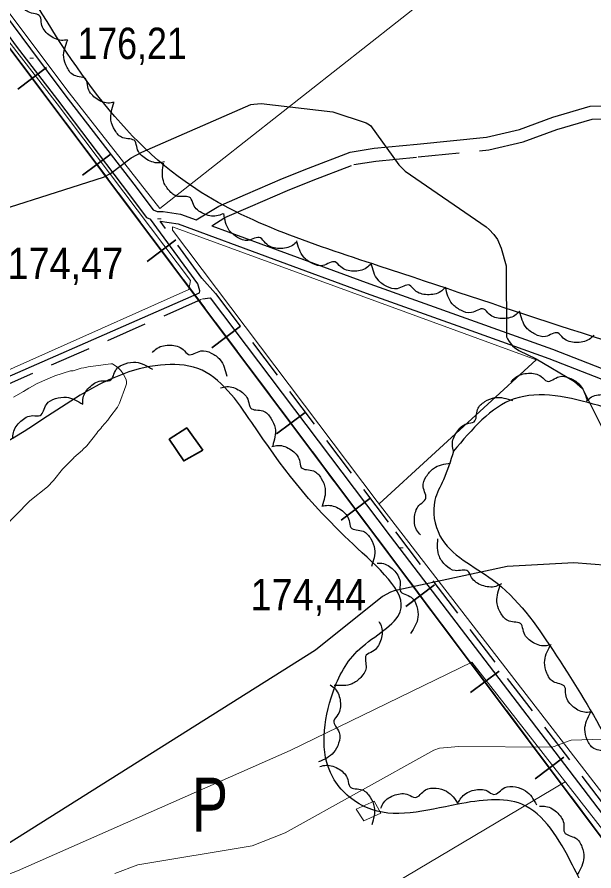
# Model space of a CAD drawing. Extents: x 480269 to 484877, y 4383588 to 4386804.
# Drawn here: x 482259.6 to 482420.2, y 4385535.4 to 4385773.1 of the extents above; entities that cross this region are included whole.
import ezdxf
from ezdxf.enums import TextEntityAlignment as Align

# ---------------------------------------------------------------- set-up
doc = ezdxf.new("R2010")
doc.units = 0
doc.header["$LTSCALE"] = 3.8
doc.linetypes.add('MEDIUM_DASHED', pattern=[4.5, 3, -1.5])
for name, color, linetype, lineweight in [('27', 7, 'Continuous', 25), ('34', 7, 'Continuous', 35), ('38', 7, 'Continuous', 25), ('47', 7, 'Continuous', 35), ('51', 7, 'Continuous', 13), ('7', 7, 'Continuous', 13), ('8', 7, 'Continuous', 25), ('9', 7, 'Continuous', 13)]:
    doc.layers.add(name, color=color, linetype=linetype, lineweight=lineweight)
doc.layers.add('31', color=7, linetype='Continuous')

msp = doc.modelspace()

# ---------------------------------------------------------------- linework, layer by layer
at = {"layer": '27'}
for points in [[(482928.34, 4385924.89), (482922.57, 4385923.15), (482885.78, 4385895.73), (482830.19, 4385870.67), (482783.99, 4385846.38), (482748.76, 4385821.32), (482700.22, 4385785.28), (482658.72, 4385739.07), (482615.66, 4385695.2), (482579.64, 4385663.09), (482560.07, 4385645.07), (482539.71, 4385649.77), (482459.85, 4385672.49), (482360.42, 4385703.82), (482306.4, 4385727.32), (482257.85, 4385789.2), (482191.3, 4385880.85), (482166.25, 4385912.96), (482169.38, 4385923.15), (482197.57, 4385932.55), (482218.71, 4385942.73), (482235.93, 4385961.53), (482260.99, 4385957.61), (482288.39, 4385973.28), (482296.22, 4385991.3), (482306.4, 4385999.91), (482324.4, 4386001.48), (482354.16, 4385995.21), (482372.16, 4385973.28), (482387.82, 4385970.15), (482414.44, 4385988.16), (482434.02, 4385990.51), (482466.12, 4385956.05), (482473.95, 4385954.08)], [(482273.72, 4385766.79), (482271.96, 4385766.64), (482268.49, 4385768.18), (482266.44, 4385771.26), (482266.08, 4385773.28), (482262.76, 4385774.55), (482260.8, 4385776.8), (482259.95, 4385779.7), (482261.19, 4385784.51)], [(482286.68, 4385749.39), (482284.91, 4385749.2), (482281.41, 4385750.66), (482279.3, 4385753.69), (482278.9, 4385755.7), (482275.55, 4385756.91), (482273.54, 4385759.11), (482272.62, 4385762), (482273.76, 4385766.82)], [(482300.71, 4385732.84), (482298.97, 4385732.53), (482295.37, 4385733.73), (482293.05, 4385736.6), (482292.49, 4385738.57), (482289.07, 4385739.53), (482286.9, 4385741.59), (482285.78, 4385744.39), (482286.56, 4385749.29)], [(482316.87, 4385718.36), (482315.19, 4385717.78), (482311.45, 4385718.43), (482308.72, 4385720.91), (482307.87, 4385722.78), (482304.34, 4385723.21), (482301.89, 4385724.91), (482300.36, 4385727.52), (482300.39, 4385732.48)], [(482337.31, 4385710.42), (482335.91, 4385709.34), (482332.16, 4385708.74), (482328.77, 4385710.2), (482327.37, 4385711.7), (482323.89, 4385710.96), (482321.02, 4385711.78), (482318.72, 4385713.75), (482317.15, 4385718.46)], [(482358.21, 4385704.5), (482356.9, 4385703.3), (482353.22, 4385702.4), (482349.72, 4385703.59), (482348.2, 4385704.97), (482344.79, 4385703.95), (482341.86, 4385704.54), (482339.42, 4385706.31), (482337.47, 4385710.88)], [(482378.88, 4385697.88), (482377.55, 4385696.7), (482373.85, 4385695.85), (482370.37, 4385697.08), (482368.87, 4385698.48), (482365.45, 4385697.51), (482362.53, 4385698.14), (482360.11, 4385699.95), (482358.22, 4385704.54)], [(482399.53, 4385691.22), (482398.2, 4385690.04), (482394.51, 4385689.2), (482391.03, 4385690.43), (482389.52, 4385691.83), (482386.1, 4385690.86), (482383.18, 4385691.49), (482380.76, 4385693.3), (482378.88, 4385697.89)], [(482134.14, 4385639.56), (482145.42, 4385616.05), (482167.98, 4385611.34), (482199.94, 4385629.21), (482256.34, 4385654.6), (482299.58, 4385676.23), (482309.92, 4385675.29), (482324.96, 4385660.25), (482353.16, 4385626.39), (482366.32, 4385607.58), (482355.04, 4385597.24), (482347.52, 4385585.01), (482347.52, 4385561.5), (482356.92, 4385553.04), (482382.29, 4385553.98), (482400.15, 4385553.98), (482414.25, 4385537.05), (482418.01, 4385522), (482407.67, 4385512.6), (482383.23, 4385513.54), (482370.08, 4385507.9), (482358.8, 4385494.73), (482359.74, 4385477.8), (482342.82, 4385454.29), (482257.28, 4385376.24), (482191.48, 4385317.93), (482156.7, 4385290.66), (482136.02, 4385273.73), (482119.1, 4385272.79), (482113.46, 4385285.02), (482126.62, 4385312.29), (482143.54, 4385346.14), (482160.46, 4385378.12), (482156.7, 4385395.99), (482134.14, 4385407.27), (482113.46, 4385416.68), (482093.72, 4385412.91), (482087.14, 4385401.63), (482072.1, 4385398.81), (482050.48, 4385407.27), (482035.44, 4385408.21), (482021.34, 4385395.05), (482005.36, 4385398.81), (482011, 4385429.84), (482001.6, 4385476.86), (481971.52, 4385519.18), (481936.74, 4385563.38), (481930.16, 4385579.37), (481941.44, 4385597.24), (481940.5, 4385616.99), (481916.06, 4385648.96), (481908.54, 4385674.35), (481928.28, 4385695.98), (481936.74, 4385694.1), (481957.42, 4385664.01), (481967.76, 4385648.02), (481979.04, 4385640.5), (481992.2, 4385648.02), (482008.18, 4385667.77), (482022.28, 4385668.71), (482035.44, 4385653.66), (482062.7, 4385651.78), (482096.54, 4385655.54), (482120.04, 4385653.66), (482134.14, 4385639.56)], [(482420.19, 4385684.57), (482418.86, 4385683.39), (482415.16, 4385682.54), (482411.68, 4385683.78), (482410.18, 4385685.18), (482406.76, 4385684.21), (482403.84, 4385684.84), (482401.42, 4385686.64), (482399.53, 4385691.23)], [(482297.34, 4385679.76), (482298.66, 4385680.94), (482302.36, 4385681.81), (482305.84, 4385680.59), (482307.35, 4385679.2), (482310.77, 4385680.19), (482313.69, 4385679.58), (482316.12, 4385677.78), (482318.03, 4385673.2)], [(482277.9, 4385665.35), (482278.02, 4385667.12), (482280.06, 4385670.32), (482283.41, 4385671.88), (482285.46, 4385671.93), (482287.23, 4385675.02), (482289.75, 4385676.62), (482292.74, 4385677.03), (482297.3, 4385675.08)], [(482397.14, 4385671.51), (482398.36, 4385672.8), (482401.97, 4385673.96), (482405.54, 4385673.03), (482407.16, 4385671.76), (482410.48, 4385673.02), (482413.45, 4385672.65), (482416.01, 4385671.05), (482418.28, 4385666.64)], [(482316.26, 4385669.9), (482318, 4385670.25), (482321.62, 4385669.13), (482324.01, 4385666.32), (482324.61, 4385664.35), (482328.06, 4385663.47), (482330.27, 4385661.47), (482331.46, 4385658.69), (482330.79, 4385653.77)], [(482381.12, 4385652.25), (482398.04, 4385666.83), (482421.54, 4385664.95), (482470.42, 4385645.67), (482521.18, 4385626.39), (482531.05, 4385619.34), (482507.55, 4385602.41), (482488.28, 4385579.37), (482459.61, 4385560.09), (482447.39, 4385545.52), (482435.64, 4385553.51), (482423.42, 4385572.79), (482408.85, 4385596.77), (482391.93, 4385616.52), (482377.36, 4385628.74), (482375.95, 4385638.62), (482378.3, 4385644.26), (482381.12, 4385652.25)], [(482258.48, 4385655.67), (482258.61, 4385657.44), (482260.66, 4385660.63), (482264.01, 4385662.18), (482266.06, 4385662.23), (482267.83, 4385665.31), (482270.35, 4385666.91), (482273.35, 4385667.31), (482277.91, 4385665.34)], [(482381.12, 4385652.25), (482380.8, 4385654), (482382.01, 4385657.59), (482384.87, 4385659.92), (482386.85, 4385660.47), (482387.81, 4385663.9), (482389.86, 4385666.07), (482392.67, 4385667.19), (482397.57, 4385666.41)], [(482418.18, 4385666.28), (482419.58, 4385667.37), (482423.33, 4385667.98), (482426.72, 4385666.52), (482428.13, 4385665.02), (482431.6, 4385665.77), (482434.48, 4385664.96), (482436.78, 4385663), (482438.36, 4385658.29)], [(482330.58, 4385653.59), (482332.33, 4385653.89), (482335.91, 4385652.65), (482338.21, 4385649.76), (482338.74, 4385647.77), (482342.15, 4385646.78), (482344.3, 4385644.71), (482345.39, 4385641.89), (482344.56, 4385637)], [(482371.91, 4385628.96), (482370.85, 4385630.38), (482370.31, 4385634.13), (482371.84, 4385637.5), (482373.36, 4385638.88), (482372.68, 4385642.37), (482373.55, 4385645.22), (482375.56, 4385647.48), (482380.29, 4385648.98)], [(482344.49, 4385636.94), (482346.24, 4385637.21), (482349.81, 4385635.93), (482352.07, 4385633.01), (482352.58, 4385631.02), (482355.98, 4385629.98), (482358.1, 4385627.88), (482359.16, 4385625.05), (482358.26, 4385620.17)], [(482394.49, 4385615.36), (482392.87, 4385614.63), (482389.09, 4385614.92), (482386.14, 4385617.14), (482385.12, 4385618.92), (482381.57, 4385619.02), (482378.97, 4385620.48), (482377.19, 4385622.93), (482376.76, 4385627.87)], [(482359.85, 4385621.13), (482361.62, 4385620.98), (482364.77, 4385618.87), (482366.26, 4385615.49), (482366.28, 4385613.44), (482369.33, 4385611.62), (482370.88, 4385609.07), (482371.23, 4385606.06), (482369.19, 4385601.54)], [(482408.29, 4385598.38), (482406.55, 4385598.05), (482402.94, 4385599.22), (482400.59, 4385602.06), (482400.02, 4385604.04), (482396.58, 4385604.96), (482394.4, 4385607), (482393.25, 4385609.79), (482393.99, 4385614.7)], [(482360.35, 4385604.87), (482361.09, 4385603.26), (482360.82, 4385599.47), (482358.62, 4385596.51), (482356.85, 4385595.48), (482356.77, 4385591.92), (482355.32, 4385589.31), (482352.89, 4385587.53), (482347.95, 4385587.06)], [(482419.33, 4385579.63), (482417.56, 4385579.6), (482414.2, 4385581.37), (482412.37, 4385584.57), (482412.14, 4385586.62), (482408.92, 4385588.11), (482407.11, 4385590.49), (482406.46, 4385593.44), (482408.02, 4385598.15)], [(482346.83, 4385587.21), (482348.2, 4385586.08), (482349.62, 4385582.57), (482348.95, 4385578.94), (482347.81, 4385577.23), (482349.31, 4385574), (482349.15, 4385571.02), (482347.75, 4385568.35), (482343.51, 4385565.76)], [(482430.67, 4385561.13), (482428.9, 4385561.09), (482425.53, 4385562.83), (482423.67, 4385566.02), (482423.43, 4385568.06), (482420.19, 4385569.53), (482418.37, 4385571.9), (482417.69, 4385574.84), (482419.22, 4385579.56)], [(482343.96, 4385564.52), (482345.7, 4385564.86), (482349.32, 4385563.71), (482351.68, 4385560.88), (482352.27, 4385558.91), (482355.71, 4385558.01), (482357.9, 4385555.98), (482359.07, 4385553.19), (482358.36, 4385548.29)], [(482360.89, 4385552.9), (482361.71, 4385554.48), (482364.87, 4385556.58), (482368.56, 4385556.65), (482370.46, 4385555.88), (482373.32, 4385557.99), (482376.27, 4385558.44), (482379.17, 4385557.61), (482382.56, 4385553.98)], [(482382.56, 4385554.59), (482383.51, 4385556.09), (482386.84, 4385557.91), (482390.52, 4385557.68), (482392.35, 4385556.74), (482395.38, 4385558.61), (482398.36, 4385558.8), (482401.18, 4385557.73), (482404.25, 4385553.83)], [(482405.09, 4385553.44), (482406.87, 4385553.4), (482410.15, 4385551.5), (482411.85, 4385548.23), (482412, 4385546.18), (482415.16, 4385544.56), (482416.87, 4385542.11), (482417.41, 4385539.14), (482415.67, 4385534.49)]]:
    msp.add_spline(points, degree=3, dxfattribs=at)
at = {"layer": '34'}
for p, q in [((482259.87, 4385753.09), (482267.87, 4385759.08)), ((482260.87, 4385760.09), (482266.87, 4385752.08)), ((482269.87, 4385748.08), (482275.87, 4385740.08)), ((482278.87, 4385736.08), (482284.87, 4385728.08)), ((482277.87, 4385729.08), (482285.87, 4385735.08)), ((482287.87, 4385724.08), (482293.86, 4385716.08)), ((482296.86, 4385712.08), (482302.86, 4385704.08)), ((482295.86, 4385705.08), (482303.86, 4385711.08)), ((482305.86, 4385700.08), (482311.86, 4385692.08)), ((482314.86, 4385688.08), (482320.86, 4385680.07)), ((482313.86, 4385681.08), (482321.86, 4385687.07)), ((482323.86, 4385676.07), (482329.86, 4385668.07)), ((482332.85, 4385664.07), (482338.85, 4385656.07)), ((482331.85, 4385657.07), (482339.85, 4385663.07)), ((482341.85, 4385652.07), (482347.85, 4385644.07)), ((482349.85, 4385633.07), (482357.85, 4385639.07)), ((482350.85, 4385640.07), (482356.85, 4385632.07)), ((482359.85, 4385628.07), (482365.85, 4385620.07)), ((482367.84, 4385609.06), (482375.85, 4385615.06)), ((482368.85, 4385616.06), (482374.84, 4385608.06)), ((482377.84, 4385604.06), (482383.84, 4385596.06)), ((482385.84, 4385585.06), (482393.84, 4385591.06)), ((482386.84, 4385592.06), (482392.84, 4385584.06)), ((482395.84, 4385580.06), (482401.84, 4385572.06)), ((482403.83, 4385561.06), (482411.84, 4385567.06)), ((482404.84, 4385568.06), (482410.83, 4385560.06)), ((482413.83, 4385556.06), (482419.83, 4385548.05))]:
    msp.add_line(p, q, dxfattribs=at)
msp.add_lwpolyline([(481732.67, 4386453.74), (481770, 4386403), (482108, 4385964), (482722, 4385145)], dxfattribs=at)
at = {"layer": '38', "linetype": 'MEDIUM_DASHED'}
msp.add_line((482311.08, 4385700.45), (482299.47, 4385716.33), dxfattribs=at)
at = {"layer": '38'}
for points in [[(481964.71, 4386161.53), (481984.04, 4386137.62), (482003.54, 4386111.27), (482025.11, 4386083.66), (482045.74, 4386055.24), (482069.87, 4386023.53), (482092.3, 4385993.28), (482108.78, 4385971.62), (482137.33, 4385933.4), (482160.69, 4385901.12), (482191.72, 4385858.66), (482221.47, 4385819.56), (482242.16, 4385792.86), (482263.36, 4385764.29), (482272.97, 4385751.53), (482292.17, 4385726.65), (482297.56, 4385719.51), (482298.68, 4385719.01), (482300.35, 4385718.99), (482305.15, 4385718.26), (482309.51, 4385716.64)], [(482253.87, 4385772.44), (482259.37, 4385765.04), (482270.86, 4385750.05), (482288.86, 4385726.29), (482295.69, 4385717.31), (482296.78, 4385716.83)], [(482309.51, 4385716.64), (482315.82, 4385720.48), (482323.22, 4385723.73), (482333.5, 4385728.2), (482340.76, 4385731.07), (482352.4, 4385735.54), (482359.06, 4385736.61), (482370.97, 4385737.75), (482390.35, 4385739.7), (482399.45, 4385741.84), (482408.78, 4385745.28), (482419.13, 4385748.3), (482431.38, 4385748.55), (482436.84, 4385748.61), (482448.09, 4385748.87), (482456.5, 4385749.06), (482468.5, 4385749.4), (482479.97, 4385749.75)], [(482153.18, 4385624.57), (482237.11, 4385664.26), (482310.39, 4385696.34), (482310.52, 4385696.96), (482309.92, 4385698.86), (482296.78, 4385716.83)], [(482299.47, 4385716.33), (482304.45, 4385715.56), (482331.08, 4385705.73), (482356.85, 4385696.29), (482383.62, 4385686.7), (482407.7, 4385678.09), (482424.11, 4385671.66)], [(482313.81, 4385715.06), (482332.03, 4385708.34), (482357.79, 4385698.89), (482384.55, 4385689.31), (482408.68, 4385680.69), (482437.93, 4385669.22), (482466.74, 4385659.16), (482496.44, 4385650.04), (482519.53, 4385643.58), (482538.67, 4385638.31), (482552.89, 4385633.38), (482570.99, 4385628.3), (482583.05, 4385625.13), (482594.66, 4385623.08), (482605.8, 4385620.28), (482617.39, 4385617.9), (482633.82, 4385616.47), (482651.61, 4385615.7), (482671.51, 4385616.16), (482680.85, 4385616.4)], [(482311.25, 4385694.68), (482313.35, 4385695.01), (482363.48, 4385628.66), (482422.47, 4385551.33), (482465.85, 4385494.39), (482483.33, 4385472.69), (482482.27, 4385469.23), (482479.46, 4385464.45), (482472.69, 4385457.79), (482464.38, 4385450.1), (482455.45, 4385441.1), (482446.23, 4385435.53), (482436.3, 4385433.36), (482427.66, 4385432.71), (482419.26, 4385433.2), (482413.18, 4385434.76), (482406.84, 4385439.41)]]:
    msp.add_lwpolyline(points, dxfattribs=at)
at = {"layer": '38', "linetype": 'MEDIUM_DASHED'}
for points in [[(482313.81, 4385715.06), (482317.49, 4385717.29), (482324.66, 4385720.44), (482334.87, 4385724.88), (482342.06, 4385727.73), (482353.34, 4385732.06), (482359.52, 4385733.05), (482371.32, 4385734.18), (482390.95, 4385736.16), (482400.48, 4385738.4), (482409.9, 4385741.87), (482419.69, 4385744.72), (482431.43, 4385744.97)], [(482311.08, 4385700.45), (482314.84, 4385696.17), (482364.97, 4385629.8), (482423.96, 4385552.47), (482467.32, 4385495.55), (482485.42, 4385473.09), (482484, 4385468.46), (482480.95, 4385463.29), (482473.99, 4385456.43), (482465.68, 4385448.75), (482456.62, 4385439.61), (482446.93, 4385433.76), (482436.58, 4385431.5), (482427.68, 4385430.83), (482418.96, 4385431.34), (482412.36, 4385433.03), (482405.73, 4385437.9)], [(482153.98, 4385622.88), (482237.89, 4385662.56), (482311.25, 4385694.68)]]:
    msp.add_lwpolyline(points, dxfattribs=at)
at = {"layer": '47'}
msp.add_lwpolyline([(482311.32, 4385652.56), (482306.02, 4385649.56), (482302, 4385655.59), (482306.86, 4385658.76)], close=True, dxfattribs=at)
at = {"layer": '51'}
for p, q in [((482404.1, 4385677.73), (482360.4, 4385637.6)), ((482412.24, 4385560.23), (482282.57, 4385483.33))]:
    msp.add_line(p, q, dxfattribs=at)
for points in [[(482779.62, 4386098.45), (482742.85, 4386070.07), (482699.48, 4386036.34), (482644.98, 4385992.23), (482611.45, 4385965.76), (482554.45, 4385920.69), (482472.77, 4385856.39), (482299.35, 4385719.82), (482274.18, 4385752.03), (482255.92, 4385776.25), (482234.75, 4385804.89), (482209.61, 4385837.32), (482152.61, 4385914.04), (482157.42, 4385920.91)], [(482149.4, 4385774.65), (482229.21, 4385662.41), (482307.44, 4385697.3), (482307.88, 4385699.78), (482270.82, 4385749), (482254.38, 4385770.06)], [(482404.1, 4385677.73), (482302.92, 4385714.75), (482302.94, 4385713.84), (482359.86, 4385638.29), (482423.37, 4385556.01), (482487.7, 4385471.02), (482548.28, 4385389.71), (482609.6, 4385302.12), (482658.45, 4385236.36), (482731.86, 4385137.6), (482793.32, 4385159.98), (482893.05, 4385195.69), (482991.91, 4385230.66), (483071.52, 4385260.62), (483095.48, 4385269.3)], [(482463.32, 4385494.77), (482386.27, 4385593.5), (482335.63, 4385568.94), (482259.74, 4385535.43), (482256.11, 4385534.08)], [(482360.91, 4385551.46), (482359.04, 4385554.82), (482353.99, 4385552.61)], [(482353.99, 4385552.61), (482356.2, 4385549.41), (482360.91, 4385551.46)]]:
    msp.add_lwpolyline(points, dxfattribs=at)
at = {"layer": '7'}
for p, q in [((482263.21, 4385761.65), (482264.21, 4385761.65)), ((482298.71, 4385717), (482299.71, 4385717)), ((482366.11, 4385625.33), (482367.11, 4385625.33))]:
    msp.add_line(p, q, dxfattribs=at)
at = {"layer": '8'}
for points in [[(482242.28, 4385715.39), (482283.7, 4385728.59), (482285.63, 4385729.55), (482291.36, 4385733.9), (482294.32, 4385735.52), (482324.7, 4385748.77), (482325.55, 4385748.91), (482327.57, 4385749.05), (482347.52, 4385746.77), (482356.82, 4385743.72), (482357.31, 4385743.45), (482358.03, 4385742.93), (482365.9, 4385731.96), (482367.66, 4385730.27), (482390.22, 4385714.75), (482391.03, 4385714.03), (482392.34, 4385712.64), (482393.33, 4385711.17), (482394.42, 4385708.84), (482395.82, 4385703.91), (482395.87, 4385684.14), (482396.11, 4385683.6), (482396.58, 4385682.82), (482397.57, 4385681.61), (482398.1, 4385681.12), (482399.29, 4385680.3), (482404.09, 4385677.97), (482414.78, 4385671.72), (482417.06, 4385669.7), (482430, 4385643.74)], [(482428.61, 4385621.55), (482428.29, 4385621.37), (482426.94, 4385620.79), (482426.08, 4385620.57), (482424.1, 4385620.42), (482414.6, 4385621.15), (482396.07, 4385620.21), (482364.56, 4385613.4), (482363.58, 4385613.02), (482361.33, 4385611.85), (482342.68, 4385596.85), (482257, 4385542.86), (482242.91, 4385526.37)]]:
    msp.add_lwpolyline(points, dxfattribs=at)
at = {"layer": '9'}
for points in [[(482255.81, 4385630.87), (482263.13, 4385638.36), (482263.2, 4385638.46), (482268.1, 4385642.39), (482269.8, 4385644.08), (482272.32, 4385647.28), (482275.41, 4385650.39), (482275.48, 4385650.51), (482277.86, 4385652.6), (482277.94, 4385652.72), (482279.03, 4385653.78), (482281.86, 4385657.27), (482282.16, 4385657.72), (482282.92, 4385658.63), (482283.23, 4385659.07), (482284.92, 4385660.91), (482285.49, 4385661.74), (482287.63, 4385664.57), (482287.81, 4385664.87), (482287.98, 4385665.23), (482288.16, 4385665.67), (482289.94, 4385670.44), (482290.09, 4385671.07), (482290.14, 4385671.75), (482289.89, 4385672.46), (482289.18, 4385673.84), (482288.48, 4385674.77), (482287.66, 4385675.56), (482286.48, 4385676.44), (482286.3, 4385676.54), (482286.22, 4385676.55), (482286.17, 4385676.57), (482286.07, 4385676.61), (482285.78, 4385676.62), (482279.44, 4385675.76), (482278.21, 4385675.46), (482277.45, 4385675.37), (482275.26, 4385674.67), (482274.82, 4385674.66), (482274.69, 4385674.67), (482274.5, 4385674.64), (482270.12, 4385673.25), (482265.21, 4385671.1), (482263.11, 4385669.87), (482262.95, 4385669.83), (482261.43, 4385668.86), (482258.61, 4385667.28)], [(482286.81, 4385534.67), (482293.28, 4385537.1), (482325.08, 4385542.38), (482334.28, 4385546.07), (482375.64, 4385569.03), (482377.27, 4385569.58), (482382.57, 4385570.02), (482408.54, 4385569.85), (482409.13, 4385570.05), (482413.04, 4385571.58), (482413.83, 4385571.8), (482422.71, 4385572.07)]]:
    msp.add_lwpolyline(points, dxfattribs=at)

# ---------------------------------------------------------------- texts
at = {"layer": '31', "width": 0.75}
msp.add_text('P', height=15, dxfattribs=at).set_placement((482313.34, 4385546.39), align=Align.CENTER)
at = {"layer": '7'}
for s, width, p in [('176,21', 0.85, (482276.45, 4385761.44)), ('174,47', 0.9, (482256.98, 4385700.18)), ('174,44', 0.9, (482324.63, 4385607.99))]:
    msp.add_text(s, height=8.75, dxfattribs=dict(at, width=width)).set_placement(p)

doc.saveas('drawing.dxf')
